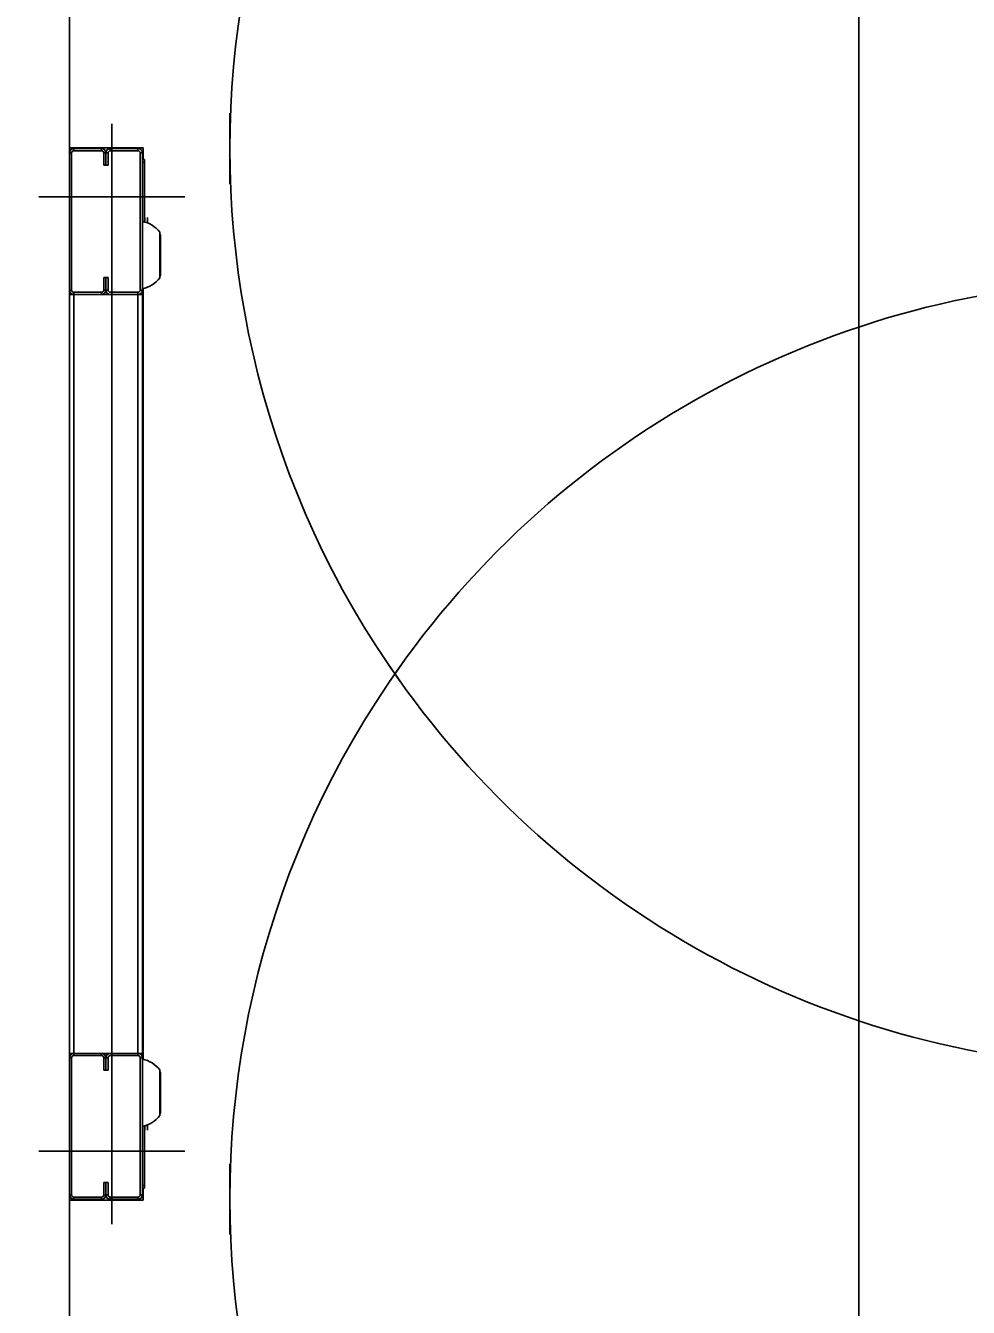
# Model space of a CAD drawing. Extents: x -264205 to -263659, y -1242401 to -1241986.
# Drawn here: x -263909.585 to -263908.971, y -1242122.794 to -1242121.96 of the extents above; entities that cross this region are included whole.
import ezdxf

# ---------------------------------------------------------------- set-up
doc = ezdxf.new("R2010")
doc.units = 0
doc.layers.add('PROJEKT_OBRUBNIKY_KOMUNIKACIE', color=7, linetype='Continuous')
doc.layers.add('SITUACIA_DSP_2D', color=7, linetype='Continuous')

msp = doc.modelspace()

# ---------------------------------------------------------------- linework, layer by layer
at = {"layer": 'PROJEKT_OBRUBNIKY_KOMUNIKACIE'}
msp.add_lwpolyline([(-263794.89278, -1242227.38224), (-263808.96776, -1242241.45725), (-263894.96779, -1242241.45725), (-263909.04274, -1242227.38224), (-263909.04274, -1242196.33267), (-263914.14281, -1242196.33267), (-263914.14281, -1242132.43268), (-263909.04274, -1242132.43268), (-263909.04274, -1242101.38224), (-263894.96779, -1242087.30722), (-263808.96776, -1242087.30722), (-263794.89278, -1242101.38224), (-263794.89278, -1242227.38224)], dxfattribs=at)
at = {"layer": 'SITUACIA_DSP_2D'}
for p, q in [((-263909.04279, -1242132.43267), (-263909.04279, -1242101.38223)), ((-263909.55658, -1242121.52527), (-263909.55658, -1242122.03943)), ((-263909.45208, -1242122.01696), (-263909.45208, -1242122.06284)), ((-263909.52903, -1242122.02375), (-263909.52903, -1242122.3869)), ((-263909.55658, -1242122.03943), (-263909.55658, -1242122.04275)), ((-263909.50861, -1242122.03943), (-263909.55658, -1242122.03943)), ((-263909.55516, -1242122.04275), (-263909.55658, -1242122.04275)), ((-263909.55658, -1242122.04275), (-263909.55658, -1242122.13205)), ((-263909.55516, -1242122.04275), (-263909.55516, -1242122.13205)), ((-263909.55373, -1242122.0399), (-263909.55373, -1242122.04132)), ((-263909.53568, -1242122.0399), (-263909.55373, -1242122.0399)), ((-263909.53568, -1242122.04132), (-263909.55373, -1242122.04132)), ((-263909.53568, -1242122.04132), (-263909.53568, -1242122.0399)), ((-263909.53283, -1242122.04275), (-263909.53426, -1242122.04275)), ((-263909.53426, -1242122.05082), (-263909.53426, -1242122.04275)), ((-263909.53141, -1242122.04275), (-263909.53283, -1242122.04275)), ((-263909.53283, -1242122.04275), (-263909.53283, -1242122.05082)), ((-263909.53283, -1242122.05082), (-263909.53283, -1242122.04275)), ((-263909.53141, -1242122.04275), (-263909.53141, -1242122.05082)), ((-263909.52998, -1242122.0399), (-263909.52998, -1242122.04132)), ((-263909.51193, -1242122.0399), (-263909.52998, -1242122.0399)), ((-263909.51193, -1242122.04132), (-263909.52998, -1242122.04132)), ((-263909.51193, -1242122.04132), (-263909.51193, -1242122.0399)), ((-263909.50908, -1242122.04275), (-263909.51051, -1242122.04275)), ((-263909.51051, -1242122.13205), (-263909.51051, -1242122.04275)), ((-263909.50908, -1242122.13205), (-263909.50908, -1242122.04275)), ((-263909.50861, -1242122.04702), (-263909.50861, -1242122.03943)), ((-263909.53283, -1242122.05082), (-263909.53426, -1242122.05082)), ((-263909.53141, -1242122.05082), (-263909.53283, -1242122.05082)), ((-263909.50908, -1242122.04702), (-263909.50766, -1242122.04702)), ((-263909.50908, -1242122.04892), (-263909.50766, -1242122.04892)), ((-263909.50766, -1242122.04702), (-263909.50766, -1242122.04892)), ((-263909.50766, -1242122.04892), (-263909.50766, -1242122.08773)), ((-263909.57653, -1242122.07125), (-263909.48153, -1242122.07125)), ((-263909.50756, -1242122.08479), (-263909.50756, -1242122.08775)), ((-263909.50661, -1242122.08802), (-263909.50616, -1242122.08801)), ((-263909.50616, -1242122.08801), (-263909.50576, -1242122.08801)), ((-263909.50576, -1242122.08487), (-263909.50576, -1242122.08801)), ((-263909.50576, -1242122.08835), (-263909.50576, -1242122.08801)), ((-263909.49768, -1242122.12416), (-263909.49768, -1242122.09433)), ((-263909.4975, -1242122.09582), (-263909.49768, -1242122.09549)), ((-263909.49737, -1242122.09646), (-263909.4975, -1242122.09582)), ((-263909.49737, -1242122.09646), (-263909.49737, -1242122.12204)), ((-263909.53426, -1242122.13205), (-263909.53426, -1242122.12397)), ((-263909.53426, -1242122.12397), (-263909.53283, -1242122.12397)), ((-263909.53283, -1242122.12397), (-263909.53283, -1242122.13205)), ((-263909.53283, -1242122.12397), (-263909.53141, -1242122.12397)), ((-263909.53283, -1242122.13205), (-263909.53283, -1242122.12397)), ((-263909.53141, -1242122.12397), (-263909.53141, -1242122.13205)), ((-263909.49768, -1242122.12301), (-263909.4975, -1242122.12268)), ((-263909.4975, -1242122.12268), (-263909.49737, -1242122.12204)), ((-263909.55658, -1242122.13205), (-263909.55516, -1242122.13205)), ((-263909.55658, -1242122.13205), (-263909.55658, -1242122.1349)), ((-263909.55373, -1242122.13347), (-263909.55373, -1242122.1349)), ((-263909.55373, -1242122.13347), (-263909.53568, -1242122.13347)), ((-263909.53568, -1242122.1349), (-263909.53568, -1242122.13347)), ((-263909.53426, -1242122.13205), (-263909.53283, -1242122.13205)), ((-263909.53283, -1242122.13205), (-263909.53141, -1242122.13205)), ((-263909.52998, -1242122.13347), (-263909.51193, -1242122.13347)), ((-263909.51193, -1242122.1349), (-263909.51193, -1242122.13347)), ((-263909.51051, -1242122.13205), (-263909.50908, -1242122.13205)), ((-263909.50861, -1242122.3869), (-263909.50861, -1242122.131)), ((-263909.55658, -1242122.3869), (-263909.55658, -1242122.1349)), ((-263909.55658, -1242122.1349), (-263909.55373, -1242122.1349)), ((-263909.55373, -1242122.3869), (-263909.55373, -1242122.1349)), ((-263909.55373, -1242122.1349), (-263909.54708, -1242122.1349)), ((-263909.55373, -1242122.1349), (-263909.53568, -1242122.1349)), ((-263909.51193, -1242122.1349), (-263909.54138, -1242122.1349)), ((-263909.52998, -1242122.1349), (-263909.51193, -1242122.1349)), ((-263909.51193, -1242122.1349), (-263909.51193, -1242122.3869)), ((-263909.50908, -1242122.1349), (-263909.51193, -1242122.1349)), ((-263909.50908, -1242122.1349), (-263909.50908, -1242122.3869)), ((-263909.55658, -1242122.3769), (-263909.55658, -1242122.6289)), ((-263909.55373, -1242122.3769), (-263909.55373, -1242122.6289)), ((-263909.52903, -1242122.74005), (-263909.52903, -1242122.3769)), ((-263909.51193, -1242122.6289), (-263909.51193, -1242122.3769)), ((-263909.50908, -1242122.6289), (-263909.50908, -1242122.3769)), ((-263909.50861, -1242122.3769), (-263909.50861, -1242122.6328)), ((-263909.55658, -1242122.6289), (-263909.55373, -1242122.6289)), ((-263909.55658, -1242122.63175), (-263909.55658, -1242122.6289)), ((-263909.55658, -1242122.63175), (-263909.55516, -1242122.63175)), ((-263909.55658, -1242122.72105), (-263909.55658, -1242122.63175)), ((-263909.55516, -1242122.72105), (-263909.55516, -1242122.63175)), ((-263909.55373, -1242122.6289), (-263909.54708, -1242122.6289)), ((-263909.55373, -1242122.63032), (-263909.55373, -1242122.6289)), ((-263909.55373, -1242122.6289), (-263909.53568, -1242122.6289)), ((-263909.55373, -1242122.63032), (-263909.53568, -1242122.63032)), ((-263909.51193, -1242122.6289), (-263909.54138, -1242122.6289)), ((-263909.53568, -1242122.6289), (-263909.53568, -1242122.63032)), ((-263909.53426, -1242122.63175), (-263909.53283, -1242122.63175)), ((-263909.53426, -1242122.63175), (-263909.53426, -1242122.63982)), ((-263909.53283, -1242122.63175), (-263909.53141, -1242122.63175)), ((-263909.53283, -1242122.63982), (-263909.53283, -1242122.63175)), ((-263909.53283, -1242122.63175), (-263909.53283, -1242122.63982)), ((-263909.53141, -1242122.63982), (-263909.53141, -1242122.63175)), ((-263909.52998, -1242122.6289), (-263909.51193, -1242122.6289)), ((-263909.52998, -1242122.63032), (-263909.51193, -1242122.63032)), ((-263909.51193, -1242122.6289), (-263909.51193, -1242122.63032)), ((-263909.50908, -1242122.6289), (-263909.51193, -1242122.6289)), ((-263909.51051, -1242122.63175), (-263909.50908, -1242122.63175)), ((-263909.51051, -1242122.63175), (-263909.51051, -1242122.72105)), ((-263909.50908, -1242122.63175), (-263909.50908, -1242122.72105)), ((-263909.53426, -1242122.63982), (-263909.53283, -1242122.63982)), ((-263909.53283, -1242122.63982), (-263909.53141, -1242122.63982)), ((-263909.49768, -1242122.63963), (-263909.49768, -1242122.66946)), ((-263909.49768, -1242122.64079), (-263909.4975, -1242122.64112)), ((-263909.4975, -1242122.64112), (-263909.49737, -1242122.64176)), ((-263909.49737, -1242122.66734), (-263909.49737, -1242122.64176)), ((-263909.4975, -1242122.66798), (-263909.49768, -1242122.66831)), ((-263909.49737, -1242122.66734), (-263909.4975, -1242122.66798)), ((-263909.50766, -1242122.71487), (-263909.50766, -1242122.67607)), ((-263909.50756, -1242122.67901), (-263909.50756, -1242122.67605)), ((-263909.50661, -1242122.67578), (-263909.50616, -1242122.67578)), ((-263909.50616, -1242122.67578), (-263909.50576, -1242122.67579)), ((-263909.50576, -1242122.67545), (-263909.50576, -1242122.67579)), ((-263909.50576, -1242122.67893), (-263909.50576, -1242122.67579)), ((-263909.57653, -1242122.69255), (-263909.48153, -1242122.69255)), ((-263909.45208, -1242122.74684), (-263909.45208, -1242122.70095)), ((-263909.53283, -1242122.71297), (-263909.53426, -1242122.71297)), ((-263909.53426, -1242122.71297), (-263909.53426, -1242122.72105)), ((-263909.53141, -1242122.71297), (-263909.53283, -1242122.71297)), ((-263909.53283, -1242122.72105), (-263909.53283, -1242122.71297)), ((-263909.53283, -1242122.71297), (-263909.53283, -1242122.72105)), ((-263909.53141, -1242122.72105), (-263909.53141, -1242122.71297)), ((-263909.50908, -1242122.71487), (-263909.50766, -1242122.71487)), ((-263909.50908, -1242122.71677), (-263909.50766, -1242122.71677)), ((-263909.50861, -1242122.71677), (-263909.50861, -1242122.72437)), ((-263909.50766, -1242122.71677), (-263909.50766, -1242122.71487)), ((-263909.55516, -1242122.72105), (-263909.55658, -1242122.72105)), ((-263909.55658, -1242122.72437), (-263909.55658, -1242122.72105)), ((-263909.55658, -1242123.23853), (-263909.55658, -1242122.72437)), ((-263909.50861, -1242122.72437), (-263909.55658, -1242122.72437)), ((-263909.55373, -1242122.7239), (-263909.55373, -1242122.72247)), ((-263909.53568, -1242122.72247), (-263909.55373, -1242122.72247)), ((-263909.53568, -1242122.7239), (-263909.55373, -1242122.7239)), ((-263909.53568, -1242122.72247), (-263909.53568, -1242122.7239)), ((-263909.53283, -1242122.72105), (-263909.53426, -1242122.72105)), ((-263909.53141, -1242122.72105), (-263909.53283, -1242122.72105)), ((-263909.52998, -1242122.7239), (-263909.52998, -1242122.72247)), ((-263909.51193, -1242122.72247), (-263909.52998, -1242122.72247)), ((-263909.51193, -1242122.7239), (-263909.52998, -1242122.7239)), ((-263909.51193, -1242122.72247), (-263909.51193, -1242122.7239)), ((-263909.50908, -1242122.72105), (-263909.51051, -1242122.72105))]:
    msp.add_line(p, q, dxfattribs=at)
for centre, radius, start, end in [((-263908.85358, -1242122.0399), 0.5985, 324.56502, 215.43498), ((-263909.55373, -1242122.04275), 0.00285, 90, 180), ((-263909.55373, -1242122.04275), 0.00143, 90, 180), ((-263909.53568, -1242122.04275), 0.00285, 0, 90), ((-263909.53568, -1242122.04275), 0.00143, 0, 90), ((-263909.52998, -1242122.04275), 0.00285, 90, 180), ((-263909.52998, -1242122.04275), 0.00143, 90, 180), ((-263909.51193, -1242122.04275), 0.00285, 0, 90), ((-263909.51193, -1242122.04275), 0.00143, 0, 90), ((-263909.51263, -1242122.10607), 0.019, 38.12879, 79.24413), ((-263909.50756, -1242122.08488), 0.000095, 90, 180), ((-263909.51263, -1242122.11243), 0.019, 280.75587, 321.87121), ((-263908.85358, -1242122.7239), 0.5985, 34.26896, 145.73104), ((-263909.55373, -1242122.13205), 0.00285, 180, 270), ((-263909.55373, -1242122.13205), 0.00143, 180, 270), ((-263909.53568, -1242122.13205), 0.00143, 270, 0), ((-263909.53568, -1242122.13205), 0.00285, 270, 0), ((-263909.52998, -1242122.13205), 0.00285, 180, 270), ((-263909.52998, -1242122.13205), 0.00143, 180, 270), ((-263909.51193, -1242122.13205), 0.00143, 270, 0), ((-263909.51193, -1242122.13205), 0.00285, 270, 0), ((-263908.85358, -1242122.7239), 0.5985, 144.56502, 35.43498), ((-263908.85358, -1242122.0399), 0.5985, 214.26896, 325.73104), ((-263909.55373, -1242122.63175), 0.00285, 90, 180), ((-263909.55373, -1242122.63175), 0.00143, 90, 180), ((-263909.53568, -1242122.63175), 0.00285, 0, 90), ((-263909.53568, -1242122.63175), 0.00143, 0, 90), ((-263909.52998, -1242122.63175), 0.00285, 90, 180), ((-263909.52998, -1242122.63175), 0.00143, 90, 180), ((-263909.51193, -1242122.63175), 0.00285, 0, 90), ((-263909.51193, -1242122.63175), 0.00143, 0, 90), ((-263909.51263, -1242122.65137), 0.019, 38.12879, 79.24413), ((-263909.51263, -1242122.65773), 0.019, 280.75587, 321.87121), ((-263909.50756, -1242122.67892), 0.000095, 180, 270), ((-263909.55373, -1242122.72105), 0.00285, 180, 270), ((-263909.55373, -1242122.72105), 0.00143, 180, 270), ((-263909.53568, -1242122.72105), 0.00285, 270, 0), ((-263909.53568, -1242122.72105), 0.00143, 270, 0), ((-263909.52998, -1242122.72105), 0.00285, 180, 270), ((-263909.52998, -1242122.72105), 0.00143, 180, 270), ((-263909.51193, -1242122.72105), 0.00143, 270, 0), ((-263909.51193, -1242122.72105), 0.00285, 270, 0)]:
    msp.add_arc(centre, radius, start, end, dxfattribs=at)

doc.saveas('drawing.dxf')
